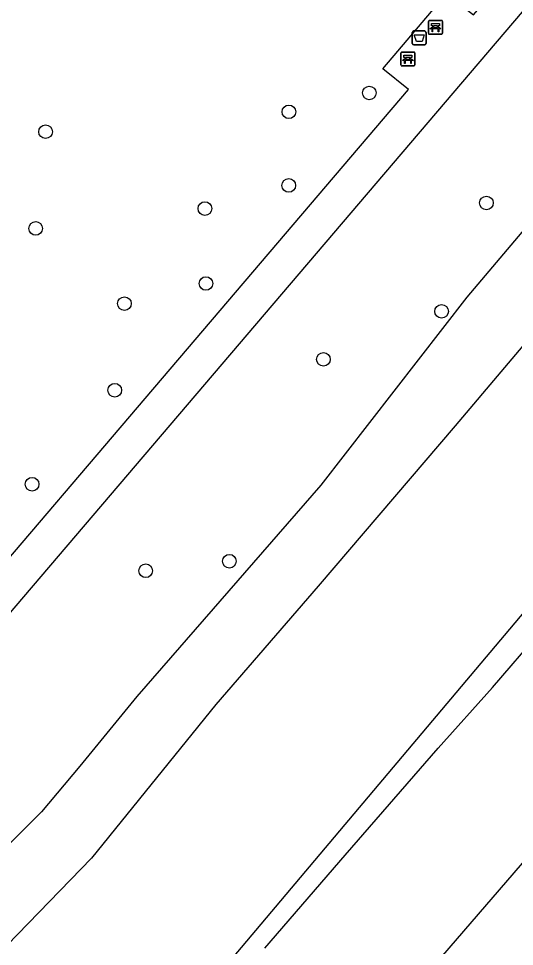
# Model space of a CAD drawing. Extents: x 161477 to 163040, y 383680 to 384868.
# Drawn here: x 161677.2 to 161712.8, y 384378 to 384444.6 of the extents above; entities that cross this region are included whole.
import ezdxf

# ---------------------------------------------------------------- set-up
doc = ezdxf.new("R2010")
doc.units = 0
for name, color, linetype in [('IMGEO_Afvalbak', 7, 'Continuous'), ('IMGEO_Bank', 7, 'Continuous'), ('IMGEO_Boom', 7, 'Continuous'), ('IMGEO_Fietspad_gesloten', 7, 'Continuous'), ('IMGEO_Groenvoorziening', 7, 'Continuous'), ('IMGEO_Voetpad_open', 7, 'Continuous'), ('IMGEO_Waterloop', 7, 'Continuous')]:
    doc.layers.add(name, color=color, linetype=linetype)

msp = doc.modelspace()

# ---------------------------------------------------------------- linework, layer by layer
at = {"layer": 'IMGEO_Afvalbak'}
for p, q in [((161705.465, 384442.8), (161705.465, 384443.6)), ((161705.465, 384443.6), (161705.465, 384442.8)), ((161705.565, 384443.7), (161706.355, 384443.7)), ((161706.355, 384443.7), (161705.565, 384443.7)), ((161706.455, 384443.6), (161706.455, 384442.8)), ((161706.455, 384442.8), (161706.455, 384443.6)), ((161706.355, 384442.7), (161705.565, 384442.7)), ((161705.565, 384442.7), (161706.355, 384442.7))]:
    msp.add_line(p, q, dxfattribs=at)
msp.add_lwpolyline([(161705.608, 384443.414), (161706.312, 384443.414), (161706.163, 384442.944), (161705.757, 384442.944), (161705.608, 384443.414)], dxfattribs=at)
for centre, start, end in [((161705.565, 384443.6), 90, 180), ((161705.565, 384443.6), 90, 180), ((161706.355, 384443.6), 0, 90), ((161706.355, 384443.6), 360, 90), ((161705.565, 384442.8), 180, 270), ((161705.565, 384442.8), 180, 270), ((161706.355, 384442.8), 270, 0), ((161706.355, 384442.8), 270, 0)]:
    msp.add_arc(centre, 0.1, start, end, dxfattribs=at)
at = {"layer": 'IMGEO_Bank'}
for p, q in [((161706.63, 384443.535), (161706.63, 384444.376)), ((161706.63, 384444.376), (161706.63, 384443.535)), ((161706.705, 384444.46), (161707.546, 384444.46)), ((161707.546, 384444.46), (161706.705, 384444.46)), ((161706.939, 384443.966), (161706.939, 384444.072)), ((161706.983, 384444.072), (161706.983, 384443.966)), ((161707.271, 384444.078), (161706.989, 384444.078)), ((161706.989, 384443.96), (161707.271, 384443.96)), ((161707.277, 384443.966), (161707.277, 384444.072)), ((161707.321, 384444.072), (161707.321, 384443.966)), ((161707.63, 384444.385), (161707.63, 384443.544)), ((161707.63, 384443.544), (161707.63, 384444.385)), ((161707.555, 384443.46), (161706.714, 384443.46)), ((161706.714, 384443.46), (161707.555, 384443.46)), ((161707.327, 384443.858), (161706.934, 384443.858)), ((161704.65, 384441.265), (161704.65, 384442.106)), ((161704.65, 384442.106), (161704.65, 384441.265)), ((161704.725, 384442.19), (161705.566, 384442.19)), ((161705.566, 384442.19), (161704.725, 384442.19)), ((161705.65, 384442.115), (161705.65, 384441.274)), ((161705.65, 384441.274), (161705.65, 384442.115)), ((161705.347, 384441.588), (161704.954, 384441.588)), ((161704.959, 384441.696), (161704.959, 384441.802)), ((161705.003, 384441.802), (161705.003, 384441.696)), ((161705.291, 384441.808), (161705.009, 384441.808)), ((161705.009, 384441.69), (161705.291, 384441.69)), ((161705.297, 384441.696), (161705.297, 384441.802)), ((161705.341, 384441.802), (161705.341, 384441.696)), ((161705.575, 384441.19), (161704.734, 384441.19)), ((161704.734, 384441.19), (161705.575, 384441.19))]:
    msp.add_line(p, q, dxfattribs=at)
for points in [[(161706.877, 384443.858), (161706.735, 384443.858), (161706.847, 384443.96), (161706.933, 384443.96)], [(161706.933, 384444.078), (161706.847, 384444.078), (161706.847, 384444.239), (161707.41, 384444.239), (161707.41, 384444.078), (161707.327, 384444.078)], [(161707.327, 384443.96), (161707.41, 384443.96), (161707.522, 384443.858), (161707.383, 384443.858)], [(161706.927, 384443.851), (161706.927, 384443.644), (161706.884, 384443.644), (161706.884, 384443.851)], [(161707.377, 384443.851), (161707.377, 384443.644), (161707.333, 384443.644), (161707.333, 384443.851)], [(161704.953, 384441.808), (161704.867, 384441.808), (161704.867, 384441.969), (161705.43, 384441.969), (161705.43, 384441.808), (161705.347, 384441.808)], [(161704.897, 384441.588), (161704.755, 384441.588), (161704.867, 384441.69), (161704.953, 384441.69)], [(161704.947, 384441.581), (161704.947, 384441.374), (161704.904, 384441.374), (161704.904, 384441.581)], [(161705.347, 384441.69), (161705.43, 384441.69), (161705.542, 384441.588), (161705.403, 384441.588)], [(161705.397, 384441.581), (161705.397, 384441.374), (161705.353, 384441.374), (161705.353, 384441.581)]]:
    msp.add_lwpolyline(points, dxfattribs=at)
for centre, radius, start, end in [((161706.708, 384444.382), 0.0779, 92.4484, 184.28452), ((161706.708, 384444.382), 0.0779, 92.4484, 184.28452), ((161706.932, 384444.071), 0.00671, 2.89567, 87.10433), ((161706.932, 384443.967), 0.00671, 272.89567, 357.10433), ((161706.989, 384444.071), 0.00671, 92.89567, 177.10433), ((161706.989, 384443.967), 0.00671, 182.89567, 267.10433), ((161707.271, 384444.071), 0.00671, 2.89567, 87.10433), ((161707.271, 384443.967), 0.00671, 272.89567, 357.10433), ((161707.328, 384444.071), 0.00671, 92.89567, 177.10433), ((161707.328, 384443.967), 0.00671, 182.89567, 267.10433), ((161707.552, 384444.382), 0.0779, 2.4484, 94.28452), ((161707.552, 384444.382), 0.0779, 2.4484, 94.28452), ((161706.708, 384443.538), 0.0779, 182.4484, 274.28452), ((161706.708, 384443.538), 0.0779, 182.4484, 274.28452), ((161706.877, 384443.851), 0.00671, 2.89567, 87.10433), ((161706.934, 384443.851), 0.00671, 92.89567, 177.10433), ((161707.326, 384443.851), 0.00671, 2.89567, 87.10433), ((161707.383, 384443.851), 0.00671, 92.89567, 177.10433), ((161707.552, 384443.538), 0.0779, 272.4484, 4.28452), ((161707.552, 384443.538), 0.0779, 272.4484, 4.28452), ((161704.728, 384442.112), 0.0779, 92.4484, 184.28452), ((161704.728, 384442.112), 0.0779, 92.4484, 184.28452), ((161705.572, 384442.112), 0.0779, 2.4484, 94.28452), ((161705.572, 384442.112), 0.0779, 2.4484, 94.28452), ((161704.728, 384441.268), 0.0779, 182.4484, 274.28452), ((161704.728, 384441.268), 0.0779, 182.4484, 274.28452), ((161704.897, 384441.581), 0.00671, 2.89567, 87.10433), ((161704.954, 384441.581), 0.00671, 92.89567, 177.10433), ((161704.952, 384441.801), 0.00671, 2.89567, 87.10433), ((161704.952, 384441.697), 0.00671, 272.89567, 357.10433), ((161705.009, 384441.801), 0.00671, 92.89567, 177.10433), ((161705.009, 384441.697), 0.00671, 182.89567, 267.10433), ((161705.291, 384441.801), 0.00671, 2.89567, 87.10433), ((161705.291, 384441.697), 0.00671, 272.89567, 357.10433), ((161705.348, 384441.801), 0.00671, 92.89567, 177.10433), ((161705.348, 384441.697), 0.00671, 182.89567, 267.10433), ((161705.346, 384441.581), 0.00671, 2.89567, 87.10433), ((161705.403, 384441.581), 0.00671, 92.89567, 177.10433), ((161705.572, 384441.268), 0.0779, 272.4484, 4.28452), ((161705.572, 384441.268), 0.0779, 272.4484, 4.28452)]:
    msp.add_arc(centre, radius, start, end, dxfattribs=at)
at = {"layer": 'IMGEO_Boom'}
for centre in [(161702.384, 384439.254), (161696.611, 384437.901), (161679.155, 384436.477), (161696.606, 384432.622), (161690.587, 384430.961), (161710.782, 384431.364), (161678.449, 384429.534), (161690.666, 384425.587), (161684.817, 384424.142), (161707.564, 384423.59), (161699.094, 384420.147), (161684.121, 384417.931), (161678.19, 384411.19), (161692.344, 384405.666), (161686.343, 384404.984)]:
    msp.add_circle(centre, 0.489, dxfattribs=at)
at = {"layer": 'IMGEO_Fietspad_gesloten'}
msp.add_lwpolyline([(161768.305, 384448.665), (161762.835, 384441.915), (161733.957, 384407.901), (161700.869, 384369.551), (161697.65, 384365.781), (161695.496, 384363.068)], dxfattribs=at)
at = {"layer": 'IMGEO_Groenvoorziening'}
for points in [[(161759.688, 384484.154), (161758.436, 384482.076), (161757.373, 384480.635), (161755.179, 384477.753), (161746.652, 384468.552), (161723.708, 384441.539), (161709.389, 384424.616), (161698.907, 384411.127), (161685.716, 384395.967), (161681.616, 384390.954), (161678.876, 384387.687), (161675.659, 384384.514), (161671.398, 384380.51), (161667.9, 384376.744), (161667.252, 384375.066), (161667.374, 384373.585), (161667.949, 384372.475), (161668.365, 384371.326), (161668.738, 384370.296)], [(161694.878, 384377.918), (161700.653, 384384.59), (161707.333, 384392.252), (161711.225, 384396.617), (161714.632, 384400.581), (161719.312, 384405.812), (161722.063, 384409.496), (161727.985, 384415.885), (161731.312, 384419.91), (161733.219, 384421.171), (161734.341, 384422.38), (161736.014, 384425.332), (161741.324, 384431.934), (161747.328, 384438.912), (161753.861, 384446.783), (161757.189, 384450.741), (161760.438, 384454.905), (161766.4, 384461.723), (161769.322, 384465.243), (161774.418, 384471.489), (161774.564, 384471.668)]]:
    msp.add_lwpolyline(points, dxfattribs=at)
at = {"layer": 'IMGEO_Voetpad_open'}
for points in [[(161752.168, 384490.621), (161657.242, 384379.29), (161657.074, 384379.09), (161667.367, 384370.485)], [(161655.123, 384380.786), (161705.198, 384439.501), (161703.363, 384440.983), (161707.91, 384446.382), (161709.855, 384444.859), (161729.976, 384468.339), (161744.705, 384485.735)]]:
    msp.add_lwpolyline(points, dxfattribs=at)
at = {"layer": 'IMGEO_Waterloop'}
for points in [[(161762.134, 384482.045), (161762.295, 384480.939), (161761.971, 384479.205), (161761.215, 384477.241), (161760.372, 384475.642), (161758.69, 384473.502), (161756.712, 384471.126), (161754.308, 384468.631), (161751.566, 384465.016), (161749.306, 384462.492), (161746.503, 384459.7), (161741.305, 384453.098), (161733.957, 384444.155), (161722.162, 384431.488), (161708.536, 384415.373), (161698.725, 384403.87), (161691.37, 384395.397), (161682.454, 384384.357), (161674.105, 384375.792), (161670.311, 384371.844), (161668.738, 384370.296)], [(161679.483, 384361.708), (161679.606, 384361.828), (161753.407, 384449.382), (161772.606, 384473.263)]]:
    msp.add_lwpolyline(points, dxfattribs=at)

doc.saveas('drawing.dxf')
